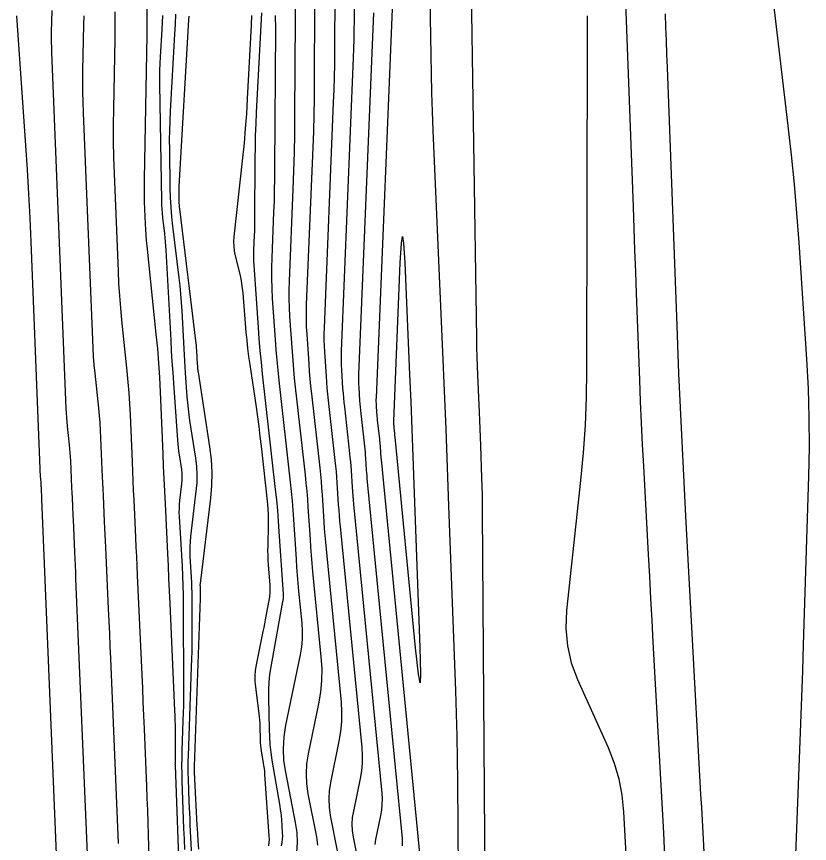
# Model space of a CAD drawing. Extents: x 1768942 to 1774819, y 723037 to 732099.
# Drawn here: x 1770857.3 to 1770938.2, y 723852.4 to 723936.8 of the extents above; entities that cross this region are included whole.
import ezdxf

# ---------------------------------------------------------------- set-up
doc = ezdxf.new("R2010")
doc.units = 0
doc.layers.add('R_Contours', color=7, linetype='Continuous')

msp = doc.modelspace()

# ---------------------------------------------------------------- linework, layer by layer
at = {"layer": 'R_Contours'}
for points in [[(1770903.616, 723943.83), (1770904.226, 723903.903), (1770904.243, 723902.981), (1770904.267, 723902.059), (1770904.297, 723901.138), (1770904.333, 723900.216), (1770904.499, 723896.371), (1770904.534, 723895.53), (1770904.569, 723894.689), (1770904.601, 723893.848), (1770904.633, 723893.007), (1770904.756, 723889.642), (1770904.784, 723888.801), (1770904.806, 723887.959), (1770904.821, 723887.118), (1770904.83, 723886.276), (1770905.104, 723848.26)], [(1770898.758, 723848.228), (1770894.528, 723891.558), (1770894.512, 723891.732), (1770894.497, 723891.907), (1770894.483, 723892.081), (1770894.471, 723892.256), (1770894.426, 723892.955), (1770894.413, 723893.13), (1770894.399, 723893.305), (1770894.382, 723893.479), (1770894.364, 723893.653), (1770894.15, 723895.565), (1770894.129, 723895.757), (1770894.111, 723895.949), (1770894.095, 723896.141), (1770894.081, 723896.333), (1770894.028, 723897.101), (1770894.018, 723897.294), (1770894.012, 723897.486), (1770894.012, 723897.678), (1770894.018, 723897.871), (1770895.826, 723941.726)], [(1770893.9, 723852.274), (1770893.976, 723852.762), (1770894.481, 723855.209), (1770894.576, 723855.781), (1770894.629, 723856.354), (1770894.637, 723856.931), (1770894.603, 723857.509), (1770891.724, 723886.991), (1770891.684, 723887.424), (1770891.647, 723887.856), (1770891.613, 723888.289), (1770891.583, 723888.722), (1770891.47, 723890.455), (1770891.439, 723890.888), (1770891.403, 723891.32), (1770891.363, 723891.753), (1770891.317, 723892.184), (1770890.787, 723896.922), (1770890.736, 723897.397), (1770890.691, 723897.872), (1770890.65, 723898.347), (1770890.615, 723898.823), (1770890.485, 723900.728), (1770890.459, 723901.204), (1770890.446, 723901.681), (1770890.446, 723902.158), (1770890.46, 723902.634), (1770891.694, 723932.573), (1770891.728, 723933.511), (1770891.754, 723934.449), (1770891.772, 723935.387), (1770891.781, 723936.326), (1770891.804, 723940.778)], [(1770899.456, 723940.546), (1770899.574, 723932.847), (1770899.61, 723930.922), (1770899.659, 723928.998), (1770899.722, 723927.075), (1770899.798, 723925.151), (1770900.773, 723902.506), (1770900.938, 723898.588), (1770901.097, 723894.671), (1770901.251, 723890.753), (1770901.397, 723886.835), (1770902.09, 723867.958), (1770902.166, 723865.642), (1770902.225, 723863.326), (1770902.268, 723861.009), (1770902.293, 723858.692), (1770902.36, 723849.422)], [(1770923.539, 723849.464), (1770923.344, 723853.453), (1770922.285, 723872.905), (1770922.164, 723875.144), (1770922.042, 723877.383), (1770921.92, 723879.621), (1770921.798, 723881.86), (1770921.307, 723890.886), (1770921.192, 723893.09), (1770921.086, 723895.294), (1770920.99, 723897.498), (1770920.903, 723899.703), (1770920.575, 723908.523), (1770920.493, 723910.728), (1770920.411, 723912.933), (1770920.329, 723915.138), (1770920.247, 723917.343), (1770919.403, 723940.018)], [(1770936.831, 723851.189), (1770937.241, 723861.924), (1770937.341, 723864.608), (1770937.437, 723867.291), (1770937.529, 723869.975), (1770937.616, 723872.66), (1770938.161, 723889.85), (1770938.219, 723892.836), (1770938.204, 723895.822), (1770938.115, 723898.806), (1770937.954, 723901.789), (1770937.161, 723913.717), (1770936.943, 723916.698), (1770936.687, 723919.674), (1770936.392, 723922.647), (1770936.058, 723925.617), (1770934.366, 723939.827)], [(1770889.78, 723939.395), (1770889.749, 723933.21), (1770889.736, 723931.906), (1770889.712, 723930.603), (1770889.676, 723929.3), (1770889.628, 723927.997), (1770888.68, 723905.016), (1770888.663, 723904.397), (1770888.663, 723903.778), (1770888.68, 723903.16), (1770888.714, 723902.541), (1770888.883, 723900.068), (1770888.928, 723899.451), (1770888.98, 723898.833), (1770889.039, 723898.216), (1770889.105, 723897.6), (1770889.793, 723891.45), (1770889.853, 723890.889), (1770889.906, 723890.328), (1770889.952, 723889.767), (1770889.992, 723889.205), (1770890.139, 723886.955), (1770890.178, 723886.393), (1770890.222, 723885.831), (1770890.27, 723885.269), (1770890.322, 723884.708), (1770892.525, 723862.149), (1770892.572, 723861.361), (1770892.56, 723860.576), (1770892.489, 723859.794), (1770892.358, 723859.015), (1770891.671, 723855.679), (1770891.567, 723855.014), (1770891.53, 723854.35), (1770891.561, 723853.685), (1770891.658, 723853.019), (1770892.219, 723850.16)], [(1770870.569, 723938.65), (1770870.595, 723936.78), (1770870.596, 723934.909), (1770870.571, 723933.039), (1770870.315, 723920.141), (1770870.308, 723919.576), (1770870.31, 723919.011), (1770870.32, 723918.447), (1770870.338, 723917.882), (1770870.43, 723915.625), (1770870.458, 723915.061), (1770870.494, 723914.497), (1770870.539, 723913.934), (1770870.593, 723913.372), (1770871.532, 723904.357), (1770871.673, 723902.885), (1770871.792, 723901.412), (1770871.888, 723899.937), (1770871.961, 723898.46), (1770872.225, 723892.139), (1770872.279, 723890.867), (1770872.336, 723889.595), (1770872.394, 723888.323), (1770872.455, 723887.051), (1770872.702, 723881.965), (1770872.763, 723880.693), (1770872.823, 723879.421), (1770872.882, 723878.149), (1770872.939, 723876.877), (1770873.431, 723865.932), (1770873.451, 723865.431), (1770873.465, 723864.929), (1770873.474, 723864.427), (1770873.478, 723863.926), (1770873.486, 723861.032), (1770873.486, 723860.973), (1770873.485, 723860.914), (1770873.484, 723860.855), (1770873.482, 723860.796), (1770873.473, 723860.56), (1770873.472, 723860.5), (1770873.471, 723860.441), (1770873.472, 723860.382), (1770873.473, 723860.323), (1770873.917, 723848.129)], [(1770864.734, 723846.477), (1770863.367, 723879.39), (1770863.338, 723880.066), (1770863.31, 723880.742), (1770863.28, 723881.418), (1770863.25, 723882.094), (1770863.099, 723885.446), (1770863.083, 723885.798), (1770863.067, 723886.15), (1770863.051, 723886.502), (1770863.034, 723886.854), (1770862.965, 723888.262), (1770862.949, 723888.613), (1770862.932, 723888.965), (1770862.917, 723889.317), (1770862.902, 723889.669), (1770862.829, 723891.419), (1770862.809, 723891.827), (1770862.782, 723892.235), (1770862.749, 723892.643), (1770862.71, 723893.05), (1770862.512, 723894.951), (1770862.469, 723895.404), (1770862.432, 723895.857), (1770862.403, 723896.311), (1770862.381, 723896.765), (1770860.903, 723933.127), (1770860.886, 723933.64), (1770860.877, 723934.153), (1770860.875, 723934.666), (1770860.882, 723935.179), (1770860.926, 723937.394)], [(1770871.183, 723837.974), (1770870.766, 723853.276), (1770870.73, 723854.513), (1770870.69, 723855.751), (1770870.645, 723856.988), (1770870.596, 723858.225), (1770870.354, 723864.061), (1770870.296, 723865.446), (1770870.236, 723866.831), (1770870.176, 723868.216), (1770870.114, 723869.601), (1770869.659, 723879.734), (1770869.616, 723880.699), (1770869.571, 723881.664), (1770869.525, 723882.629), (1770869.479, 723883.594), (1770869.292, 723887.455), (1770869.246, 723888.42), (1770869.201, 723889.385), (1770869.158, 723890.35), (1770869.117, 723891.316), (1770868.917, 723896.113), (1770868.862, 723897.234), (1770868.789, 723898.353), (1770868.699, 723899.471), (1770868.591, 723900.588), (1770868.048, 723905.801), (1770867.929, 723907.042), (1770867.829, 723908.285), (1770867.749, 723909.53), (1770867.689, 723910.775), (1770867.283, 723920.757), (1770867.228, 723922.408), (1770867.199, 723924.059), (1770867.194, 723925.71), (1770867.214, 723927.362), (1770867.356, 723934.49), (1770867.374, 723935.881), (1770867.374, 723937.272)], [(1770885.73, 723937.906), (1770885.734, 723936.629), (1770885.683, 723926.647), (1770885.665, 723924.778), (1770885.63, 723922.91), (1770885.578, 723921.043), (1770885.509, 723919.175), (1770885.122, 723909.78), (1770885.097, 723908.876), (1770885.097, 723907.973), (1770885.122, 723907.071), (1770885.171, 723906.168), (1770885.417, 723902.559), (1770885.484, 723901.657), (1770885.56, 723900.756), (1770885.646, 723899.856), (1770885.742, 723898.957), (1770886.746, 723889.981), (1770886.833, 723889.163), (1770886.91, 723888.344), (1770886.978, 723887.524), (1770887.037, 723886.704), (1770887.251, 723883.421), (1770887.308, 723882.6), (1770887.372, 723881.781), (1770887.442, 723880.961), (1770887.518, 723880.142), (1770888.369, 723871.43), (1770888.442, 723870.222), (1770888.423, 723869.018), (1770888.314, 723867.819), (1770888.114, 723866.626), (1770887.06, 723861.513), (1770886.901, 723860.495), (1770886.845, 723859.476), (1770886.891, 723858.457), (1770887.041, 723857.437), (1770887.901, 723853.055), (1770888.026, 723852.187)], [(1770890.06, 723851.608), (1770889.349, 723855.228), (1770889.226, 723856.071), (1770889.188, 723856.913), (1770889.234, 723857.755), (1770889.365, 723858.596), (1770890.236, 723862.82), (1770890.402, 723863.806), (1770890.492, 723864.797), (1770890.507, 723865.791), (1770890.447, 723866.79), (1770888.92, 723882.425), (1770888.856, 723883.115), (1770888.797, 723883.806), (1770888.743, 723884.497), (1770888.695, 723885.188), (1770888.514, 723887.954), (1770888.465, 723888.646), (1770888.408, 723889.336), (1770888.343, 723890.026), (1770888.27, 723890.715), (1770887.423, 723898.279), (1770887.343, 723899.036), (1770887.27, 723899.795), (1770887.206, 723900.554), (1770887.15, 723901.314), (1770886.942, 723904.355), (1770886.901, 723905.115), (1770886.88, 723905.876), (1770886.88, 723906.637), (1770886.901, 723907.398), (1770887.562, 723923.421), (1770887.623, 723925.088), (1770887.669, 723926.757), (1770887.7, 723928.425), (1770887.716, 723930.094), (1770887.757, 723938.012)], [(1770857.3, 723936.845), (1770858.212, 723923.613), (1770858.373, 723921.153), (1770858.516, 723918.693), (1770858.642, 723916.231), (1770858.751, 723913.769), (1770859.727, 723889.759), (1770859.73, 723889.701), (1770859.734, 723889.643), (1770859.738, 723889.584), (1770859.744, 723889.526), (1770859.769, 723889.281), (1770859.774, 723889.229), (1770859.779, 723889.176), (1770859.782, 723889.124), (1770859.785, 723889.071), (1770859.794, 723888.846), (1770859.796, 723888.801), (1770859.798, 723888.756), (1770859.8, 723888.71), (1770859.802, 723888.665), (1770859.811, 723888.484), (1770859.813, 723888.439), (1770859.815, 723888.393), (1770859.817, 723888.348), (1770859.82, 723888.303), (1770859.839, 723887.871), (1770859.843, 723887.784), (1770859.847, 723887.697), (1770859.85, 723887.61), (1770859.854, 723887.523), (1770861.803, 723840.604)], [(1770864.153, 723936.854), (1770864.141, 723935.942), (1770864.048, 723931.27), (1770864.035, 723930.188), (1770864.038, 723929.106), (1770864.057, 723928.024), (1770864.093, 723926.942), (1770865.035, 723903.77), (1770865.076, 723902.92), (1770865.131, 723902.071), (1770865.199, 723901.223), (1770865.28, 723900.376), (1770865.651, 723896.819), (1770865.724, 723896.057), (1770865.785, 723895.294), (1770865.835, 723894.53), (1770865.873, 723893.766), (1770866.01, 723890.492), (1770866.038, 723889.834), (1770866.067, 723889.175), (1770866.097, 723888.517), (1770866.129, 723887.858), (1770866.256, 723885.224), (1770866.288, 723884.566), (1770866.319, 723883.907), (1770866.35, 723883.249), (1770866.379, 723882.59), (1770866.661, 723876.317), (1770866.717, 723875.052), (1770866.773, 723873.787), (1770866.827, 723872.522), (1770866.88, 723871.256), (1770867.665, 723852.351)], [(1770872.18, 723936.871), (1770872.155, 723936.171), (1770872.12, 723935.472), (1770871.959, 723932.677), (1770871.925, 723931.977), (1770871.904, 723931.278), (1770871.896, 723930.578), (1770871.9, 723929.879), (1770872.077, 723917.952), (1770872.088, 723917.533), (1770872.111, 723917.115), (1770872.145, 723916.697), (1770872.19, 723916.28), (1770872.393, 723914.614), (1770872.44, 723914.197), (1770872.48, 723913.78), (1770872.513, 723913.362), (1770872.539, 723912.943), (1770873.034, 723903.745), (1770873.095, 723902.647), (1770873.162, 723901.55), (1770873.233, 723900.453), (1770873.309, 723899.356), (1770873.725, 723893.525), (1770873.756, 723893.151), (1770873.794, 723892.778), (1770873.839, 723892.406), (1770873.893, 723892.034), (1770874.122, 723890.55), (1770874.166, 723890.179), (1770874.185, 723889.807), (1770874.178, 723889.435), (1770874.146, 723889.063), (1770873.943, 723887.371), (1770873.903, 723886.964), (1770873.881, 723886.557), (1770873.878, 723886.149), (1770873.893, 723885.741), (1770874.192, 723880.66), (1770874.243, 723879.677), (1770874.281, 723878.693), (1770874.304, 723877.709), (1770874.313, 723876.724), (1770874.335, 723868.002), (1770874.334, 723867.231), (1770874.325, 723866.46), (1770874.308, 723865.689), (1770874.284, 723864.919), (1770874.174, 723861.836), (1770874.153, 723861.065), (1770874.146, 723860.295), (1770874.154, 723859.524), (1770874.175, 723858.753), (1770874.352, 723853.889), (1770874.393, 723852.821), (1770874.438, 723851.754)], [(1770873.52, 723937.033), (1770873.483, 723936.014), (1770873.432, 723934.996), (1770872.98, 723927.122), (1770872.932, 723926.143), (1770872.903, 723925.164), (1770872.891, 723924.184), (1770872.896, 723923.204), (1770872.955, 723919.283), (1770872.982, 723918.304), (1770873.036, 723917.327), (1770873.115, 723916.351), (1770873.221, 723915.377), (1770873.86, 723910.12), (1770873.956, 723909.274), (1770874.037, 723908.427), (1770874.104, 723907.578), (1770874.157, 723906.728), (1770874.366, 723902.846), (1770874.4, 723902.235), (1770874.437, 723901.624), (1770874.477, 723901.014), (1770874.519, 723900.404), (1770874.693, 723897.963), (1770874.743, 723897.354), (1770874.805, 723896.746), (1770874.879, 723896.139), (1770874.966, 723895.534), (1770875.557, 723891.703), (1770875.657, 723890.863), (1770875.7, 723890.021), (1770875.685, 723889.179), (1770875.613, 723888.336), (1770875.055, 723883.701), (1770875.004, 723883.182), (1770874.977, 723882.663), (1770874.973, 723882.142), (1770874.992, 723881.621), (1770875.115, 723879.536), (1770875.142, 723879.015), (1770875.161, 723878.493), (1770875.174, 723877.971), (1770875.179, 723877.449), (1770875.189, 723873.628), (1770875.187, 723872.817), (1770875.177, 723872.006), (1770875.16, 723871.196), (1770875.135, 723870.385), (1770874.81, 723861.321), (1770874.795, 723860.734), (1770874.789, 723860.148), (1770874.795, 723859.561), (1770874.811, 723858.975), (1770874.896, 723856.629), (1770874.919, 723856.042), (1770874.944, 723855.456), (1770874.971, 723854.87), (1770875, 723854.283), (1770875.814, 723838.648)], [(1770874.874, 723936.823), (1770874.856, 723936.452), (1770873.878, 723919.43), (1770873.868, 723919.24), (1770873.863, 723919.051), (1770873.86, 723918.861), (1770873.861, 723918.671), (1770873.873, 723917.912), (1770873.878, 723917.723), (1770873.888, 723917.534), (1770873.904, 723917.345), (1770873.924, 723917.156), (1770875.595, 723903.419), (1770875.615, 723903.248), (1770875.631, 723903.076), (1770875.645, 723902.904), (1770875.656, 723902.732), (1770875.698, 723901.946), (1770875.705, 723901.822), (1770875.712, 723901.699), (1770875.72, 723901.575), (1770875.729, 723901.451), (1770875.764, 723900.957), (1770875.774, 723900.834), (1770875.787, 723900.71), (1770875.802, 723900.588), (1770875.819, 723900.465), (1770876.992, 723892.856), (1770877.149, 723891.546), (1770877.216, 723890.235), (1770877.192, 723888.922), (1770877.079, 723887.608), (1770876.03, 723878.888), (1770876.025, 723878.829), (1770876.021, 723878.77), (1770876.021, 723878.71), (1770876.023, 723878.651), (1770876.037, 723878.412), (1770876.04, 723878.353), (1770876.042, 723878.293), (1770876.044, 723878.234), (1770876.044, 723878.174), (1770876.046, 723877.737), (1770876.045, 723877.645), (1770876.044, 723877.552), (1770876.042, 723877.459), (1770876.039, 723877.367), (1770875.425, 723860.212), (1770875.423, 723860.106), (1770875.422, 723860.001), (1770875.423, 723859.895), (1770875.426, 723859.79), (1770875.441, 723859.369), (1770875.445, 723859.263), (1770875.449, 723859.158), (1770875.454, 723859.053), (1770875.459, 723858.947), (1770875.704, 723854.245), (1770875.752, 723853.427), (1770875.809, 723852.609), (1770875.876, 723851.792)], [(1770883.048, 723852.141), (1770883.091, 723852.461), (1770883.107, 723852.784), (1770883.097, 723853.109), (1770882.646, 723859.43), (1770882.622, 723859.726), (1770882.59, 723860.023), (1770882.551, 723860.318), (1770882.504, 723860.612), (1770882.305, 723861.788), (1770882.26, 723862.082), (1770882.227, 723862.378), (1770882.204, 723862.674), (1770882.193, 723862.972), (1770882.166, 723864.313), (1770882.155, 723864.636), (1770882.135, 723864.958), (1770882.106, 723865.279), (1770882.069, 723865.599), (1770881.709, 723868.343), (1770881.659, 723868.906), (1770881.655, 723869.468), (1770881.698, 723870.028), (1770881.787, 723870.586), (1770882.481, 723874.007), (1770882.56, 723874.4), (1770882.637, 723874.794), (1770882.713, 723875.188), (1770882.788, 723875.582), (1770883.082, 723877.159), (1770883.143, 723877.554), (1770883.177, 723877.951), (1770883.186, 723878.349), (1770883.169, 723878.748), (1770883.012, 723880.818), (1770882.982, 723881.296), (1770882.964, 723881.775), (1770882.958, 723882.254), (1770882.964, 723882.733), (1770883.019, 723884.924), (1770883.024, 723885.449), (1770883.011, 723885.973), (1770882.98, 723886.496), (1770882.932, 723887.018), (1770882.288, 723892.923), (1770882.174, 723893.924), (1770882.05, 723894.924), (1770881.916, 723895.922), (1770881.773, 723896.92), (1770881.126, 723901.258), (1770881.011, 723902.08), (1770880.909, 723902.903), (1770880.82, 723903.728), (1770880.745, 723904.555), (1770880.417, 723908.544), (1770880.368, 723909.03), (1770880.3, 723909.513), (1770880.212, 723909.993), (1770880.106, 723910.469), (1770879.643, 723912.37), (1770879.549, 723912.847), (1770879.496, 723913.327), (1770879.486, 723913.809), (1770879.518, 723914.294), (1770880.394, 723922.343), (1770880.547, 723923.847), (1770880.679, 723925.353), (1770880.791, 723926.861), (1770880.881, 723928.371), (1770881.279, 723935.904), (1770881.322, 723936.902)], [(1770882.301, 723937.146), (1770881.765, 723926.996), (1770881.709, 723925.819), (1770881.668, 723924.642), (1770881.641, 723923.464), (1770881.628, 723922.286), (1770881.595, 723915.979), (1770881.592, 723915.598), (1770881.585, 723915.217), (1770881.574, 723914.835), (1770881.56, 723914.454), (1770881.497, 723912.93), (1770881.487, 723912.549), (1770881.487, 723912.168), (1770881.497, 723911.787), (1770881.518, 723911.406), (1770881.952, 723905.049), (1770882.039, 723903.864), (1770882.14, 723902.679), (1770882.253, 723901.496), (1770882.378, 723900.313), (1770883.699, 723888.511), (1770883.813, 723887.436), (1770883.915, 723886.36), (1770884.004, 723885.282), (1770884.081, 723884.204), (1770884.5, 723877.799), (1770884.502, 723877.764), (1770884.505, 723877.729), (1770884.508, 723877.694), (1770884.511, 723877.658), (1770884.525, 723877.518), (1770884.527, 723877.483), (1770884.526, 723877.448), (1770884.523, 723877.413), (1770884.518, 723877.378), (1770884.439, 723876.999), (1770884.424, 723876.924), (1770884.409, 723876.849), (1770884.395, 723876.774), (1770884.381, 723876.699), (1770883.252, 723870.41), (1770883.131, 723869.622), (1770883.049, 723868.831), (1770883.006, 723868.037), (1770883.002, 723867.24), (1770883.067, 723864.044), (1770883.098, 723863.247), (1770883.158, 723862.452), (1770883.247, 723861.66), (1770883.366, 723860.871), (1770884.166, 723856.162), (1770884.218, 723855.827), (1770884.263, 723855.491), (1770884.299, 723855.154), (1770884.327, 723854.817), (1770884.424, 723853.463), (1770884.434, 723853.126), (1770884.417, 723852.791), (1770884.373, 723852.459), (1770884.3, 723852.13)], [(1770883.708, 723936.9), (1770883.712, 723935.541), (1770883.639, 723921.313), (1770883.628, 723920.188), (1770883.607, 723919.063), (1770883.576, 723917.939), (1770883.535, 723916.815), (1770883.343, 723912.162), (1770883.314, 723911.116), (1770883.314, 723910.071), (1770883.342, 723909.026), (1770883.399, 723907.981), (1770883.685, 723903.804), (1770883.762, 723902.76), (1770883.85, 723901.718), (1770883.949, 723900.676), (1770884.06, 723899.635), (1770885.223, 723889.246), (1770885.323, 723888.299), (1770885.413, 723887.352), (1770885.491, 723886.403), (1770885.559, 723885.454), (1770885.825, 723881.39), (1770885.881, 723880.572), (1770885.945, 723879.755), (1770886.014, 723878.939), (1770886.091, 723878.123), (1770886.409, 723874.86), (1770886.458, 723874.045), (1770886.446, 723873.235), (1770886.372, 723872.427), (1770886.238, 723871.623), (1770884.754, 723864.431), (1770884.568, 723863.235), (1770884.502, 723862.039), (1770884.557, 723860.843), (1770884.732, 723859.646), (1770885.742, 723854.503), (1770885.888, 723853.483), (1770885.927, 723852.465), (1770885.858, 723851.449)], [(1770896.697, 723852.133), (1770896.703, 723852.5), (1770896.681, 723852.869), (1770893.126, 723889.275), (1770893.098, 723889.578), (1770893.072, 723889.881), (1770893.048, 723890.185), (1770893.027, 723890.489), (1770892.948, 723891.705), (1770892.926, 723892.009), (1770892.901, 723892.313), (1770892.872, 723892.616), (1770892.84, 723892.919), (1770892.468, 723896.244), (1770892.433, 723896.577), (1770892.401, 723896.91), (1770892.373, 723897.244), (1770892.348, 723897.578), (1770892.257, 723898.915), (1770892.238, 723899.249), (1770892.229, 723899.583), (1770892.229, 723899.918), (1770892.239, 723900.253), (1770893.76, 723937.15)], [(1770915.522, 723936.84), (1770915.535, 723935.83), (1770915.538, 723934.819), (1770915.473, 723900.726), (1770915.431, 723897.891), (1770915.314, 723895.059), (1770915.123, 723892.232), (1770914.858, 723889.409), (1770913.436, 723876.145), (1770913.358, 723874.332), (1770913.517, 723872.557), (1770913.914, 723870.819), (1770914.547, 723869.119), (1770917.66, 723862.156), (1770918.284, 723860.574), (1770918.755, 723858.956), (1770919.076, 723857.301), (1770919.244, 723855.609), (1770919.65, 723848.15)], [(1770923.493, 723937.073), (1770923.544, 723935.7), (1770923.595, 723934.328), (1770923.646, 723932.955), (1770923.697, 723931.583), (1770924.678, 723905.195), (1770924.869, 723900.34), (1770925.081, 723895.486), (1770925.314, 723890.632), (1770925.567, 723885.78), (1770927.043, 723858.656), (1770927.114, 723857.351), (1770927.185, 723856.045), (1770927.256, 723854.74), (1770927.327, 723853.435), (1770927.611, 723848.213)]]:
    msp.add_lwpolyline(points, dxfattribs=at)
msp.add_lwpolyline([(1770895.797, 723895.338), (1770895.796, 723895.389), (1770895.796, 723895.439), (1770895.797, 723895.489), (1770896.462, 723911.624), (1770896.574, 723913.653), (1770896.688, 723914.329), (1770896.802, 723913.653), (1770896.918, 723911.624), (1770897.408, 723900.249), (1770897.526, 723897.451), (1770897.64, 723894.653), (1770897.749, 723891.855), (1770897.854, 723889.057), (1770898.466, 723872.381), (1770898.538, 723869.671), (1770898.489, 723868.762), (1770898.319, 723869.656), (1770898.028, 723872.352), (1770895.93, 723893.841), (1770895.926, 723893.886), (1770895.922, 723893.932), (1770895.919, 723893.977), (1770895.915, 723894.023), (1770895.903, 723894.206), (1770895.9, 723894.251), (1770895.896, 723894.297), (1770895.892, 723894.342), (1770895.887, 723894.388), (1770895.831, 723894.887), (1770895.826, 723894.937), (1770895.821, 723894.987), (1770895.817, 723895.037), (1770895.813, 723895.087), (1770895.8, 723895.288)], close=True, dxfattribs=at)

doc.saveas('drawing.dxf')
